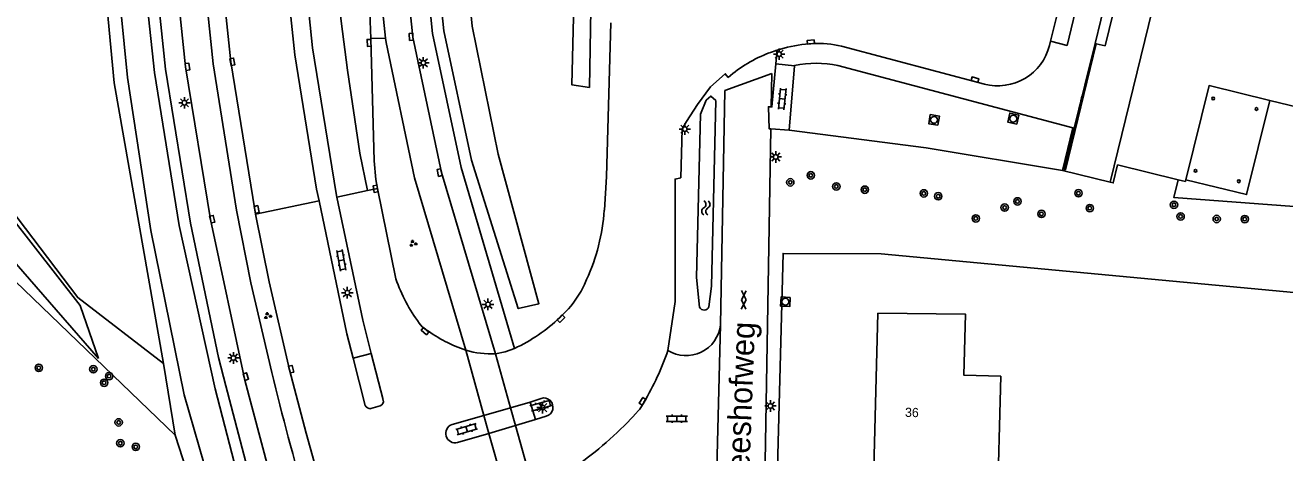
# Model space of a CAD drawing. Extents: x 125000 to 129004, y 397500 to 399008.
# Drawn here: x 127617.7 to 127754.3, y 398116.3 to 398162.8 of the extents above; entities that cross this region are included whole.
import ezdxf

# ---------------------------------------------------------------- set-up
doc = ezdxf.new("R2010")
doc.units = 0
for name, color, linetype in [('gg-afsc-erfafscheiding', 7, 'Continuous'), ('gg-afsc-hekwerk', 7, 'Continuous'), ('gg-anno-huisnummerreeks BGT', 7, 'Continuous'), ('gg-anno-openbare ruimte label', 7, 'Continuous'), ('gg-bbg-hoofdgebouw', 7, 'Continuous'), ('gg-bbg-onder overbouw', 7, 'Continuous'), ('gg-bbg-pand overbouw', 7, 'Continuous'), ('gg-bbg-pilaar onder overbouw', 7, 'Continuous'), ('gg-knt-onverhard', 7, 'Continuous'), ('gg-knt-verharding', 7, 'Continuous'), ('gg-knt-verharding nz', 7, 'Continuous'), ('gg-kntw-bovenkant insteek waterloop', 7, 'Continuous'), ('gt-grn-afwateringsgoot', 7, 'Continuous'), ('gt-grn-groengrens', 7, 'Continuous'), ('gt-grn-vlakafsluiter', 7, 'Continuous'), ('gt-grn-weggrens', 7, 'Continuous'), ('gt-symb-afwateringsgoot', 7, 'Continuous'), ('gt-symb-boom', 7, 'Continuous'), ('gt-symb-gesloten verharding', 7, 'Continuous'), ('gt-symb-groenvak', 7, 'Continuous'), ('gt-symb-klinker verharding', 7, 'Continuous'), ('gt-symb-kolk', 7, 'Continuous'), ('gt-symb-lichtmast', 7, 'Continuous'), ('gt-symb-rioolschacht', 7, 'Continuous'), ('gt-symb-watersymbool', 7, 'Continuous')]:
    doc.layers.add(name, color=color, linetype=linetype)

# ---------------------------------------------------------------- blocks, each defined once
blk = doc.blocks.new('gt0-BOOM')
at = {"layer": 'gt-symb-boom'}
for radius in [0.4, 0.2]:
    blk.add_circle((0, 0), radius, dxfattribs=at)
blk = doc.blocks.new('gt0-KOLK')
at = {"layer": 'gt-symb-kolk'}
blk.add_lwpolyline([(0, 0), (0.37, 0), (0.37, 0.4), (-0.38, 0.4), (-0.38, 0), (0, 0)], dxfattribs=at)
blk = doc.blocks.new('gt0-RS')
at = {"layer": 'gt-symb-rioolschacht'}
blk.add_lwpolyline([(-0.5, -0.5), (0.5, -0.5), (0.5, 0.5), (-0.5, 0.5)], close=True, dxfattribs=at)
blk.add_circle((0, 0), 0.375, dxfattribs=at)
blk = doc.blocks.new('gt0-AFWGT_1')
at = {"layer": 'gt-symb-afwateringsgoot'}
for p, q in [((-1.08, 0), (-0.73, 0)), ((-0.23, 0), (0.22, 0)), ((0.72, 0), (1.07, 0))]:
    blk.add_line(p, q, dxfattribs=at)
for points in [[(-0.73, 0.08), (-0.23, 0.08), (-0.23, -0.08), (-0.73, -0.08)], [(0.22, 0.08), (0.72, 0.08), (0.72, -0.08), (0.22, -0.08)]]:
    blk.add_lwpolyline(points, close=True, dxfattribs=at)
blk = doc.blocks.new('gt0-KL1')
at = {"layer": 'gt-symb-klinker verharding'}
for p, q in [((-1.15, 0.3), (1.15, 0.3)), ((-1, -0.3), (-1, 0.3)), ((-0.5, 0.3), (-0.5, 0.45)), ((0, -0.3), (0, 0.3)), ((0.5, 0.3), (0.5, 0.45)), ((1, -0.3), (1, 0.3)), ((-1.15, -0.3), (1.15, -0.3)), ((-0.5, -0.45), (-0.5, -0.3)), ((0.5, -0.45), (0.5, -0.3))]:
    blk.add_line(p, q, dxfattribs=at)
blk = doc.blocks.new('gt0-LMAST')
at = {"layer": 'gt-symb-lichtmast'}
for p, q in [((-0.18, 0.17), (-0.45, 0.44)), ((-0.01, 0.25), (-0.01, 0.62)), ((0.17, 0.17), (0.44, 0.44)), ((-0.26, 0), (-0.63, 0)), ((-0.18, -0.18), (-0.45, -0.45)), ((-0.01, -0.25), (-0.01, -0.63)), ((0.44, -0.45), (0.17, -0.18)), ((0.24, 0), (0.62, 0))]:
    blk.add_line(p, q, dxfattribs=at)
blk.add_circle((-0.01, 0), 0.25, dxfattribs=at)
blk = doc.blocks.new('gt0-WA')
at = {"layer": 'gt-symb-watersymbool'}
for centre, start, end in [((-0.32, 0.02), 28.0725, 151.9275), ((0.43, 0.42), 208.0725, 331.9275), ((-0.32, -0.43), 28.0725, 151.9275), ((0.43, -0.03), 208.0725, 331.9275)]:
    blk.add_arc(centre, 0.425, start, end, dxfattribs=at)
blk = doc.blocks.new('gt0-GRVAK')
at = {"layer": 'gt-symb-groenvak'}
for p, q in [((-0.11, 0.19), (-0.23, 0.24)), ((-0.18, 0.15), (0.09, 0.15)), ((-0.09, 0.21), (-0.16, 0.32)), ((-0.05, 0.21), (-0.05, 0.39)), ((0, 0.21), (0.06, 0.32)), ((0.01, 0.19), (0.13, 0.24)), ((0.26, -0.05), (0.2, 0.06)), ((0.3, -0.05), (0.3, 0.13)), ((0.35, -0.05), (0.41, 0.06)), ((-0.24, -0.23), (-0.36, -0.18)), ((-0.32, -0.26), (-0.05, -0.26)), ((-0.23, -0.21), (-0.29, -0.09)), ((-0.18, -0.2), (-0.18, -0.02)), ((-0.14, -0.21), (-0.07, -0.09)), ((-0.12, -0.23), (0, -0.18)), ((0.24, -0.07), (0.12, -0.02)), ((0.17, -0.11), (0.44, -0.11)), ((0.37, -0.07), (0.49, -0.02))]:
    blk.add_line(p, q, dxfattribs=at)
blk = doc.blocks.new('gt0-GESVH1')
at = {"layer": 'gt-symb-gesloten verharding'}
for p, q in [((-0.99, -0.26), (0.01, 0.24)), ((0.01, -0.26), (-0.99, 0.24)), ((0.01, 0.24), (1.01, -0.26)), ((1.01, 0.24), (0.01, -0.26))]:
    blk.add_line(p, q, dxfattribs=at)

msp = doc.modelspace()

# ---------------------------------------------------------------- linework, layer by layer
at = {"layer": 'gg-afsc-erfafscheiding'}
msp.add_lwpolyline([(127698.99, 398105.14), (127699.86, 398137.99), (127710.49, 398137.95), (127758.7, 398133.42), (127757.9, 398115.36)], dxfattribs=at)
at = {"layer": 'gg-afsc-hekwerk'}
msp.add_lwpolyline([(127766.32, 398146.84), (127755.28, 398143.07), (127742.23, 398144.04), (127742.71, 398145.98)], dxfattribs=at)
at = {"layer": 'gg-bbg-hoofdgebouw'}
msp.add_line((127709.58, 398110.1), (127710.14, 398131.51), dxfattribs=at)
for points in [[(127735.32, 398145.72), (127743.23, 398178.13), (127743.31, 398178.11), (127745.24, 398185.91), (127740.44, 398187.09), (127739.98, 398185.19), (127739.79, 398185.24)], [(127752.62, 398154.59), (127757.88, 398153.3), (127760.12, 398162.49)], [(127735.32, 398145.72), (127735.65, 398145.64), (127736.13, 398147.59), (127742.71, 398145.98)], [(127742.71, 398145.98), (127743.48, 398145.79), (127743.53, 398145.98)], [(127710.14, 398131.51), (127719.63, 398131.39), (127719.46, 398124.75), (127723.46, 398124.64), (127723.08, 398109.75), (127709.58, 398110.1)]]:
    msp.add_lwpolyline(points, dxfattribs=at)
at = {"layer": 'gg-bbg-onder overbouw'}
msp.add_lwpolyline([(127743.53, 398145.98), (127746.04, 398156.2), (127752.62, 398154.59)], dxfattribs=at)
at = {"layer": 'gg-bbg-pand overbouw'}
msp.add_lwpolyline([(127743.53, 398145.98), (127750.11, 398144.37), (127752.62, 398154.59)], dxfattribs=at)
at = {"layer": 'gg-bbg-pilaar onder overbouw'}
for centre, start, end in [((127746.5, 398154.81), 0, 180), ((127746.5, 398154.81), 180, 0), ((127751.18, 398153.66), 360, 180), ((127751.18, 398153.66), 180, 0), ((127744.57, 398146.96), 0, 180), ((127744.57, 398146.96), 180, 360), ((127749.26, 398145.81), 0, 180), ((127749.26, 398145.81), 180, 0)]:
    msp.add_arc(centre, 0.15, start, end, dxfattribs=at)
at = {"layer": 'gg-knt-onverhard'}
msp.add_line((127670.29, 398121.23), (127670.86, 398119.31), dxfattribs=at)
for points in [[(127625.64, 398126.59), (127610.63, 398143.8), (127601.42, 398154.11), (127589.91, 398170.54), (127582.22, 398179.9)], [(127585.2, 398180.37), (127592.8, 398170.85), (127600.88, 398159.25), (127611, 398148.53), (127623.63, 398132.33)]]:
    msp.add_lwpolyline(points, dxfattribs=at)
at = {"layer": 'gg-knt-verharding'}
for p, q in [((127737.97, 398178.4), (127733.68, 398160.78)), ((127728.86, 398161.01), (127730.08, 398166)), ((127680.7, 398146.32), (127681.18, 398163.03)), ((127655.15, 398161.31), (127656.76, 398161.36)), ((127703.08, 398160.76), (127702.29, 398160.71)), ((127721.68, 398156.37), (127706.19, 398160.47)), ((127728.75, 398160.55), (127728.86, 398161.01)), ((127699.21, 398160.05), (127698.37, 398159.75)), ((127699.07, 398158.55), (127699.21, 398160.05)), ((127699.07, 398158.55), (127701.11, 398158.36)), ((127701.11, 398158.36), (127700.5, 398151.38)), ((127731.29, 398151.63), (127705.79, 398158.38)), ((127698.64, 398157.53), (127693.53, 398155.67)), ((127698.58, 398153.89), (127698.64, 398157.53)), ((127693.53, 398155.67), (127693.07, 398130.23)), ((127697.76, 398106.38), (127698.54, 398151.5)), ((127700.5, 398151.38), (127698.54, 398151.5)), ((127730.16, 398146.99), (127731.29, 398151.63)), ((127731.29, 398151.63), (127731.43, 398151.59)), ((127735.32, 398145.72), (127730.16, 398146.99)), ((127680.48, 398142.67), (127680.7, 398146.32)), ((127657.88, 398135.21), (127655.87, 398145.03)), ((127678.31, 398134.61), (127678.56, 398135.14)), ((127675.64, 398131.04), (127676.58, 398131.95)), ((127687.37, 398127.44), (127688.16, 398132.78)), ((127693.07, 398130.23), (127692.48, 398106.57)), ((127654.56, 398121.47), (127653.24, 398126.61)), ((127673.62, 398122.24), (127672.43, 398121.85)), ((127655.15, 398121.13), (127656.18, 398121.45)), ((127667.41, 398120.38), (127670.29, 398121.23)), ((127672.43, 398121.85), (127670.29, 398121.23)), ((127672.43, 398121.85), (127673.02, 398119.95)), ((127663.98, 398119.41), (127667.41, 398120.38)), ((127667.41, 398120.38), (127667.96, 398118.45)), ((127670.86, 398119.31), (127673.02, 398119.95)), ((127673.02, 398119.95), (127674.17, 398120.3)), ((127667.96, 398118.45), (127664.57, 398117.46)), ((127670.86, 398119.31), (127667.96, 398118.45))]:
    msp.add_line(p, q, dxfattribs=at)
for points in [[(127638.43, 398290.16), (127638.2, 398286.25), (127637.6, 398279.35), (127636.01, 398264.28), (127634.61, 398249.06), (127633.13, 398229.65), (127632.44, 398212.49), (127632.39, 398194.27), (127633.19, 398176.3), (127635.08, 398158.22), (127637.76, 398141.65), (127641.51, 398124.24)], [(127644.42, 398125.05), (127642.16, 398134.79), (127640.61, 398142.66), (127638.05, 398158.56), (127636.17, 398176.58), (127635.4, 398194.43), (127635.44, 398212.42), (127636.12, 398229.47), (127637.64, 398249.84)], [(127649.55, 398143.69), (127649.28, 398144.97), (127646.93, 398159.55), (127645.11, 398176.79), (127644.34, 398194.79), (127644.51, 398211.86), (127645.83, 398228.86), (127647.89, 398248.77)], [(127655.15, 398161.31), (127654.88, 398168.86), (127654.07, 398177.73), (127653.31, 398194.74), (127653.5, 398211.73), (127655.06, 398230.9), (127656.78, 398247.67)], [(127657.82, 398247.69), (127656.04, 398230.79), (127654.46, 398211.63), (127654.29, 398194.76), (127655.03, 398177.81), (127656.76, 398161.36)], [(127659.15, 398231.58), (127659.04, 398230.46), (127657.46, 398211.34), (127657.27, 398194.49), (127658.02, 398178.1), (127659.73, 398161.46), (127662.82, 398146.77), (127668.68, 398127.09)], [(127670.73, 398127.67), (127664.94, 398147.31), (127661.86, 398161.86), (127660.19, 398178.3), (127659.49, 398194.56), (127659.65, 398211.3), (127660.59, 398224.49), (127661.25, 398230.82)], [(127638.66, 398126.69), (127635.62, 398141.27), (127632.91, 398157.98), (127631.02, 398176.05), (127630.23, 398193.62), (127630.24, 398212.48), (127630.83, 398227.55)], [(127738.1, 398178.37), (127739.07, 398178.14), (127734.76, 398160.52), (127733.8, 398160.75)], [(127733.33, 398171.72), (127730.64, 398160.57), (127728.86, 398161.01)], [(127642.67, 398142.25), (127642.58, 398142.72), (127639.98, 398158.79), (127639.05, 398167.76)], [(127655.87, 398145.03), (127655.71, 398146.02), (127655.51, 398148.03), (127655.15, 398161.31)], [(127656.76, 398161.36), (127656.81, 398160.87), (127659.89, 398146.18), (127665.45, 398127.47)], [(127698.58, 398153.89), (127698.65, 398153.88), (127699.07, 398158.55)], [(127693.9, 398157.08), (127693.58, 398157.48), (127691.98, 398156.07), (127690.56, 398154.15), (127689.39, 398152.31), (127688.9, 398151.49), (127688.77, 398146.17)], [(127698.58, 398153.89), (127698.27, 398153.9), (127698.33, 398151.51), (127698.54, 398151.5)], [(127688.16, 398132.78), (127688.15, 398146.06), (127688.77, 398146.17)], [(127653.24, 398126.61), (127652.57, 398129.26), (127649.55, 398143.69)], [(127646.34, 398125.34), (127644.14, 398134.9), (127642.67, 398142.25)], [(127660.41, 398130.42), (127660.74, 398130.01), (127661.16, 398129.7)], [(127657.24, 398069.44), (127647.33, 398096.67), (127642.19, 398113.12), (127639.42, 398123.6), (127638.66, 398126.69)], [(127668.68, 398127.09), (127669.73, 398127.3), (127670.73, 398127.67)], [(127646.34, 398125.34), (127648.13, 398118.46), (127650.06, 398111.61), (127651.4, 398107.3), (127653.13, 398102.05), (127655.52, 398095.34)], [(127641.51, 398124.24), (127644.06, 398114.57), (127645.3, 398110.23), (127646.58, 398105.91), (127647.18, 398104.01), (127650.04, 398095.47), (127659.28, 398070.29)], [(127683.72, 398120.41), (127684.31, 398121.07), (127684.78, 398121.82)]]:
    msp.add_lwpolyline(points, dxfattribs=at)
for centre, radius, start, end in [((127704.16, 398144.39), 16.42, 96.5551, 107.5505), ((127703.79, 398151.39), 9.39, 75.2266, 94.3779), ((127723.15, 398161.95), 5.77, 255.1814, 345.916), ((127703.63, 398145.88), 14.84, 110.7807, 130.9959), ((127703.49, 398147.8), 10.83, 77.7625, 102.703), ((127658.42, 398144.27), 22.11, 335.61, 355.8636), ((127674.17, 398140.76), 17.21, 198.8201, 216.9305), ((127668.88, 398138.88), 10.35, 318.0246, 335.6475), ((127662.98, 398144.23), 18.29, 295.0869, 313.8301), ((127670.96, 398143.31), 16.77, 234.2306, 250.7936), ((127689.33, 398130.64), 3.76, 238.3943, 353.7347), ((127668.2, 398137), 9.92, 253.908, 272.7937), ((127659.87, 398136.68), 29, 329.1809, 341.4382), ((127924.76, 398192.6), 288.36, 193.5467, 199.3155), ((127673.9, 398121.28), 1.01, 285.4704, 106.1862), ((127655.11, 398121.73), 0.607, 205.1459, 273.1005), ((127656.01, 398121.94), 0.518, 289.1198, 14.0123), ((127654.13, 398147.92), 40.41, 305.0711, 317.0853), ((127664.29, 398118.44), 1.02, 107.5186, 285.7615)]:
    msp.add_arc(centre, radius, start, end, dxfattribs=at)
at = {"layer": 'gg-knt-verharding nz'}
for p, q in [((127654.81, 398144.8), (127655.87, 398145.03)), ((127653.24, 398126.61), (127655.21, 398127.12)), ((127655.21, 398127.12), (127656.51, 398122.07))]:
    msp.add_line(p, q, dxfattribs=at)
for points in [[(127663.9, 398350.06), (127663.42, 398346.21), (127662.65, 398338.69), (127662.02, 398332.3), (127660.55, 398318.42), (127659.15, 398304.62), (127652.54, 398241.29), (127651.26, 398229.83), (127650.83, 398225.39), (127650.19, 398217.05), (127649.85, 398211.75), (127649.67, 398204.05), (127649.67, 398194.92), (127649.87, 398188.49), (127650.17, 398182.55), (127650.57, 398176.45), (127651.94, 398163.2), (127652.63, 398157.89), (127653.96, 398148.85), (127654.81, 398144.8)], [(127649.88, 398248.58), (127648.09, 398231.25), (127646.57, 398212.26), (127646.35, 398194.24), (127647.1, 398177.21), (127648.84, 398160.31), (127651.39, 398144.48), (127651.47, 398144.1)], [(127651.47, 398144.1), (127654.28, 398130.73), (127655.21, 398127.12)]]:
    msp.add_lwpolyline(points, dxfattribs=at)
at = {"layer": 'gg-kntw-bovenkant insteek waterloop'}
for p, q in [((127638.12, 398111.59), (127634.92, 398122.63)), ((127638.28, 398123.28), (127641.21, 398111.96))]:
    msp.add_line(p, q, dxfattribs=at)
for points in [[(127679.07, 398242.97), (127680.36, 398242.86), (127678.85, 398156), (127676.97, 398156.27), (127679.07, 398242.97)], [(127634.92, 398122.63), (127631.31, 398140.46), (127628.79, 398157.07), (127626.94, 398175.75), (127626.13, 398193.24), (127626.19, 398212.64), (127626.37, 398216.1), (127627.03, 398218.27), (127628.22, 398218.21)], [(127628.22, 398218.21), (127628.86, 398215.68), (127628.96, 398212.62), (127628.96, 398193.36), (127629.76, 398175.79), (127631.71, 398157.62), (127634.39, 398141.02), (127638.28, 398123.28)], [(127662.75, 398218.37), (127662.01, 398218.45), (127661.08, 398212.38), (127660.7, 398195.39), (127661.38, 398178.63), (127663.08, 398162.16), (127666.09, 398148.11), (127671.14, 398131.99), (127673.39, 398132.51), (127668.98, 398148.75), (127666.15, 398162.65), (127664.48, 398179.52), (127663.58, 398195.62), (127663.65, 398212.79), (127662.75, 398218.37)], [(127691.82, 398132.19), (127692.08, 398134.42), (127692.56, 398154.58), (127692.03, 398155.07), (127691.51, 398154.61), (127690.9, 398153.09), (127690.48, 398135.37), (127690.8, 398132.13)]]:
    msp.add_lwpolyline(points, dxfattribs=at)
msp.add_arc((127691.3, 398132.39), 0.561, 207.4732, 338.8118, dxfattribs=at)
at = {"layer": 'gt-grn-afwateringsgoot'}
for p, q in [((127731.43, 398151.59), (127733.68, 398160.78)), ((127733.68, 398160.78), (127733.8, 398160.75))]:
    msp.add_line(p, q, dxfattribs=at)
msp.add_lwpolyline([(127733.8, 398160.75), (127730.46, 398147.07), (127730.33, 398147.1), (127731.43, 398151.59)], dxfattribs=at)
at = {"layer": 'gt-grn-groengrens'}
for p in [(127632.68, 398126.03), (127640.56, 398097.99)]:
    msp.add_line(p, (127633.95, 398118.24), dxfattribs=at)
for points in [[(127625.6, 398226.52), (127624.96, 398212.74), (127624.52, 398195.53), (127625.11, 398179.94), (127627.34, 398156.49), (127632.68, 398126.03)], [(127632.68, 398126.03), (127623.38, 398133.18), (127586.92, 398181.31), (127585.2, 398180.37)], [(127633.95, 398118.24), (127614.63, 398136.83), (127599.32, 398156.15), (127580.72, 398179.12), (127582.22, 398179.9)], [(127700.5, 398151.38), (127715.36, 398149.43), (127730.16, 398146.99)]]:
    msp.add_lwpolyline(points, dxfattribs=at)
at = {"layer": 'gt-grn-vlakafsluiter'}
msp.add_line((127625.64, 398126.59), (127623.63, 398132.33), dxfattribs=at)
at = {"layer": 'gt-grn-weggrens'}
for p, q in [((127654.81, 398144.8), (127651.47, 398144.1)), ((127649.55, 398143.69), (127642.67, 398142.25)), ((127665.45, 398127.47), (127667.41, 398120.38)), ((127670.29, 398121.23), (127668.68, 398127.09)), ((127667.96, 398118.45), (127670.39, 398109.79)), ((127672.69, 398112.71), (127670.86, 398119.31))]:
    msp.add_line(p, q, dxfattribs=at)

# ---------------------------------------------------------------- block references
at = {"layer": 'gt-symb-afwateringsgoot', "xscale": 1.0000448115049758, "yscale": 1.0000448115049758, "rotation": 76.21735288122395}
msp.add_blockref('gt0-AFWGT_1', (127732.16, 398154.33), dxfattribs=at)
at = {"layer": 'gt-symb-boom'}
for p in [(127702.86, 398146.46), (127700.64, 398145.7), (127705.63, 398145.25), (127708.72, 398144.9), (127715.11, 398144.5), (127716.68, 398144.19), (127731.88, 398144.52), (127723.88, 398142.96), (127725.27, 398143.63), (127733.11, 398142.9), (127742.24, 398143.26), (127720.75, 398141.78), (127727.87, 398142.27), (127742.96, 398142), (127746.87, 398141.72), (127749.91, 398141.71), (127619.16, 398125.56), (127625.07, 398125.41), (127626.78, 398124.66), (127626.24, 398123.94), (127627.82, 398119.64), (127628, 398117.38), (127629.67, 398116.98)]:
    msp.add_blockref('gt0-BOOM', p, dxfattribs=at)
at = {"layer": 'gt-symb-gesloten verharding', "rotation": 88.8542371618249}
msp.add_blockref('gt0-GESVH1', (127695.58, 398132.93), dxfattribs=at)
at = {"layer": 'gt-symb-groenvak'}
for p in [(127659.73, 398139.05), (127643.97, 398131.2)]:
    msp.add_blockref('gt0-GRVAK', p, dxfattribs=at)
at = {"layer": 'gt-symb-klinker verharding'}
for p, rotation in [((127699.76, 398154.76), 84.03296237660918), ((127651.96, 398137.24), 100.48938981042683), ((127673.6, 398121.46), 15.969016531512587), ((127665.55, 398118.9), 15.969016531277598)]:
    msp.add_blockref('gt0-KL1', p, dxfattribs=dict(at, rotation=rotation))
msp.add_blockref('gt0-KL1', (127688.33, 398120.03), dxfattribs=at)
at = {"layer": 'gt-symb-kolk'}
for p, rotation in [((127659.73, 398161.51), 94.89633572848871), ((127655.17, 398160.85), 92.06381972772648), ((127702.88, 398160.74), 4.530520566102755), ((127639.95, 398158.74), -80.73547601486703), ((127635.08, 398158.21), -81.60242742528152), ((127720.62, 398156.66), -15.00891367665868), ((127662.81, 398146.8), 102.37037530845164), ((127655.87, 398145.03), 99.3210607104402), ((127642.58, 398142.72), -78.70129978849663), ((127637.76, 398141.65), -77.82524886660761), ((127675.64, 398131.04), -134.79754225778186), ((127661.16, 398129.7), 138.93264367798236), ((127641.41, 398124.56), -74.15691788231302), ((127646.33, 398125.36), -75.64421500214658), ((127684.78, 398121.82), 55.80135638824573)]:
    msp.add_blockref('gt0-KOLK', p, dxfattribs=dict(at, rotation=rotation))
at = {"layer": 'gt-symb-lichtmast'}
for p in [(127660.86, 398158.67), (127699.44, 398159.62), (127634.96, 398154.34), (127689.21, 398151.48), (127699.07, 398148.46), (127652.62, 398133.72), (127667.87, 398132.45), (127640.27, 398126.63), (127673.8, 398121.24), (127698.49, 398121.42)]:
    msp.add_blockref('gt0-LMAST', p, dxfattribs=at)
at = {"layer": 'gt-symb-rioolschacht'}
for p, rotation in [((127716.23, 398152.48), 80.73547601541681), ((127724.81, 398152.61), 77.22875743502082), ((127700.11, 398132.74), 176.6167123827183)]:
    msp.add_blockref('gt0-RS', p, dxfattribs=dict(at, rotation=rotation))
at = {"layer": 'gt-symb-watersymbool', "rotation": 89.14062775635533}
msp.add_blockref('gt0-WA', (127691.48, 398142.87), dxfattribs=at)

# ---------------------------------------------------------------- texts
at = {"layer": 'gg-anno-huisnummerreeks BGT'}
msp.add_text('36', height=1, rotation=358.5, dxfattribs=at).set_placement((127713.07, 398120.24))
at = {"layer": 'gg-anno-openbare ruimte label'}
msp.add_text('Reeshofweg', height=2.5, rotation=87.8, dxfattribs=at).set_placement((127696.11, 398111.94))

doc.saveas('drawing.dxf')
